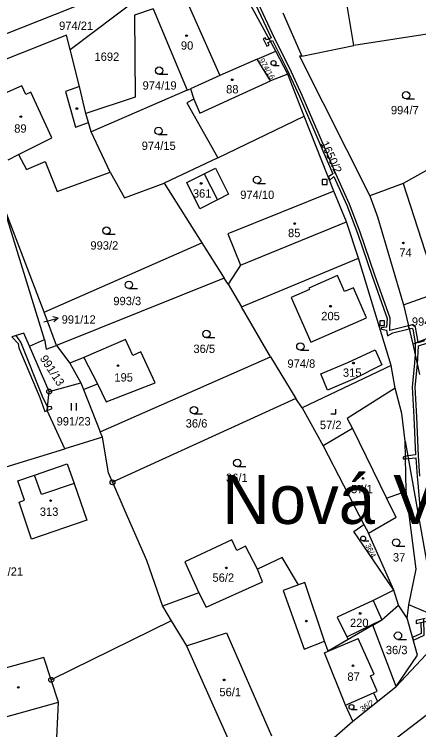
# Model space of a CAD drawing. Extents: x -680203 to -673936, y -1102717 to -1093650.
# Drawn here: x -676663.1 to -676580.5, y -1100983.9 to -1100837.8 of the extents above; entities that cross this region are included whole.
import ezdxf

# ---------------------------------------------------------------- set-up
doc = ezdxf.new("R2010")
doc.units = 0
for name, color, linetype in [('SOxx02xx_Koleje_param další_Popis10', 7, 'Continuous'), ('SOxx02xx_Staničení_Popis10', 7, 'Continuous'), ('SOxxxxxx_Koleje_hlavní_body_Popis10', 7, 'Continuous'), ('SOxxxxxx_Koleje_LN_parametry_Popis10', 7, 'Continuous'), ('SOxxxxxx_Koleje_param další_Popis10', 7, 'Continuous'), ('SOxxxxxx_Osa_bod_P', 7, 'Continuous'), ('SOxxxxxx_Staničení_Popis10', 7, 'Continuous'), ('x_prac', 7, 'Continuous')]:
    doc.layers.add(name, color=color, linetype=linetype)

msp = doc.modelspace()

# ---------------------------------------------------------------- linework, layer by layer
at = {"layer": 'SOxx02xx_Koleje_param další_Popis10'}
for centre, radius in [((-676656.03, -1100914.84), 0.5), ((-676656.03, -1100914.84), 0.0303), ((-676643.09, -1100933.37), 0.5), ((-676643.09, -1100933.37), 0.0303), ((-676655.6, -1100973.71), 0.5), ((-676655.6, -1100973.71), 0.0303)]:
    msp.add_circle(centre, radius, dxfattribs=at)
at = {"layer": 'SOxx02xx_Staničení_Popis10'}
for p, q in [((-676654.2, -1100899.86), (-676655.29, -1100899.62)), ((-676657.11, -1100900.59), (-676654.2, -1100899.86)), ((-676654.2, -1100899.86), (-676655.05, -1100900.59))]:
    msp.add_line(p, q, dxfattribs=at)
at = {"layer": 'SOxxxxxx_Koleje_hlavní_body_Popis10'}
for p, q in [((-676610.19, -1100848.25), (-676609.01, -1100848.25)), ((-676633.54, -1100850.07), (-676631.79, -1100850.07)), ((-676583.11, -1100855.1), (-676581.36, -1100855.1)), ((-676633.67, -1100862.38), (-676631.92, -1100862.38)), ((-676613.56, -1100872.39), (-676611.81, -1100872.39)), ((-676644.31, -1100882.74), (-676642.56, -1100882.74)), ((-676639.73, -1100893.81), (-676637.98, -1100893.81)), ((-676623.9, -1100903.84), (-676622.15, -1100903.84)), ((-676604.71, -1100906.4), (-676602.96, -1100906.4)), ((-676651.43, -1100918.73), (-676651.43, -1100917.23)), ((-676650.43, -1100918.73), (-676650.43, -1100917.23)), ((-676597.47, -1100919.42), (-676597.47, -1100918.42)), ((-676626.44, -1100919.41), (-676624.69, -1100919.41)), ((-676598.47, -1100919.42), (-676597.47, -1100919.42)), ((-676617.6, -1100930.18), (-676615.85, -1100930.18)), ((-676591.88, -1100945.35), (-676590.7, -1100945.35)), ((-676585.14, -1100946.43), (-676583.39, -1100946.43)), ((-676584.77, -1100965.44), (-676583.02, -1100965.44)), ((-676594.26, -1100979.76), (-676593.08, -1100979.76))]:
    msp.add_line(p, q, dxfattribs=at)
for centre, radius in [((-676633.54, -1100849.32), 0.75), ((-676610.19, -1100847.75), 0.502), ((-676583.11, -1100854.35), 0.75), ((-676633.67, -1100861.63), 0.75), ((-676613.56, -1100871.64), 0.75), ((-676644.31, -1100881.99), 0.75), ((-676639.73, -1100893.06), 0.75), ((-676623.9, -1100903.09), 0.75), ((-676604.71, -1100905.65), 0.75), ((-676626.44, -1100918.66), 0.75), ((-676617.6, -1100929.43), 0.75), ((-676591.88, -1100944.85), 0.502), ((-676585.14, -1100945.68), 0.75), ((-676584.77, -1100964.69), 0.75), ((-676594.26, -1100979.26), 0.502)]:
    msp.add_circle(centre, radius, dxfattribs=at)
at = {"layer": 'SOxxxxxx_Koleje_LN_parametry_Popis10'}
for points in [[(-676614.33, -1100834.73), (-676610.64, -1100842.63), (-676611.11, -1100842.83), (-676610.82, -1100843.36), (-676610.38, -1100843.17), (-676607.4, -1100849.15), (-676604.85, -1100854.62), (-676600.1, -1100865.69), (-676598.09, -1100870.42), (-676598.96, -1100870.98), (-676598.68, -1100871.68), (-676597.85, -1100870.96), (-676595.2, -1100876.8), (-676593.05, -1100882.52), (-676590.07, -1100891.27), (-676586.97, -1100899.96), (-676587.13, -1100901.73), (-676588.21, -1100901.82), (-676588.16, -1100902.12), (-676587.11, -1100902.28), (-676586.93, -1100903.47), (-676585.85, -1100902.84), (-676582.49, -1100902.01), (-676582.63, -1100901.43), (-676586.46, -1100902.38), (-676586.37, -1100899.88), (-676589.51, -1100891.07), (-676592.49, -1100882.32), (-676594.64, -1100876.58), (-676597.44, -1100870.41), (-676599.54, -1100865.45), (-676604.31, -1100854.38), (-676606.86, -1100848.89), (-676609.97, -1100842.66), (-676613.67, -1100834.74)], [(-676579.32, -1100904.5), (-676580.63, -1100904.92), (-676580.66, -1100904.73), (-676581.23, -1100904.96), (-676581.26, -1100907.26), (-676581.39, -1100908.99), (-676581.87, -1100913.94), (-676581.51, -1100920.07), (-676581.17, -1100927.76), (-676582.76, -1100927.96), (-676583.23, -1100928.06), (-676583.22, -1100928.57), (-676582.65, -1100928.55), (-676581.14, -1100928.36), (-676580.87, -1100932.21), (-676580.73, -1100933.56), (-676580.27, -1100938.37)], [(-676580.27, -1100932.15), (-676580.56, -1100928), (-676580.91, -1100920.03), (-676581.27, -1100913.96), (-676580.81, -1100909.26), (-676580.62, -1100906.78), (-676580.58, -1100905.53), (-676578.89, -1100904.99)], [(-676579.18, -1100961.18), (-676581.06, -1100961.61), (-676581.03, -1100962.22), (-676578.78, -1100961.7)]]:
    msp.add_lwpolyline(points, dxfattribs=at)
for points in [[(-676611.38, -1100843.59), (-676610.82, -1100843.36), (-676611.11, -1100842.83), (-676611.65, -1100843.05), (-676611.87, -1100842.61), (-676612.32, -1100842.83), (-676611.56, -1100844.34), (-676611.11, -1100844.12)], [(-676600.24, -1100872.54), (-676599.24, -1100872.54), (-676599.24, -1100871.54), (-676600.24, -1100871.54)], [(-676588.5, -1100900.38), (-676588.5, -1100901.38), (-676587.5, -1100901.38), (-676587.5, -1100900.38)], [(-676581.71, -1100902.05), (-676581.23, -1100904.96), (-676580.66, -1100904.73), (-676581.17, -1100901.69), (-676581.84, -1100901.24), (-676582.63, -1100901.43), (-676582.49, -1100902.01), (-676581.96, -1100901.88)], [(-676663.62, -1100903.66), (-676662.37, -1100905.04), (-676662.25, -1100905.95), (-676657.92, -1100916.09), (-676656.94, -1100918.89), (-676656.4, -1100918.71), (-676656.33, -1100917.99), (-676657.36, -1100915.87), (-676661.83, -1100904.76), (-676662.74, -1100903.41)], [(-676656.33, -1100917.99), (-676656.4, -1100918.71), (-676655.44, -1100918.34), (-676655.62, -1100917.87)], [(-676583.69, -1100928.56), (-676583.22, -1100928.57), (-676583.23, -1100928.06), (-676583.71, -1100928.22)], [(-676579.42, -1100964.61), (-676579.49, -1100961.26), (-676581.06, -1100961.59), (-676581.04, -1100962.18), (-676580.07, -1100962), (-676580.02, -1100964.23), (-676581.78, -1100965.05), (-676581.61, -1100965.64)]]:
    msp.add_lwpolyline(points, close=True, dxfattribs=at)
at = {"layer": 'SOxxxxxx_Koleje_param další_Popis10'}
for centre in [(-676627.95, -1100842.18), (-676618.63, -1100851.19), (-676650.36, -1100857.06), (-676661.83, -1100858.73), (-676624.97, -1100872.36), (-676605.86, -1100880.54), (-676583.67, -1100884.51), (-676598.54, -1100897.43), (-676641.96, -1100909.55), (-676593.87, -1100909.04), (-676591.9, -1100932.59), (-676655.72, -1100937.12), (-676619.84, -1100950.85), (-676592.47, -1100960.15), (-676603.5, -1100961.72), (-676593.95, -1100970.84), (-676620.29, -1100973.73), (-676662.32, -1100975.25)]:
    msp.add_circle(centre, 0.175, dxfattribs=at)
at = {"layer": 'SOxxxxxx_Staničení_Popis10'}
for p, q in [((-676628.39, -1100834.05), (-676621.17, -1100850.29)), ((-676625.22, -1100858.03), (-676610.79, -1100851.4)), ((-676661.58, -1100852.44), (-676665.78, -1100854.23)), ((-676660.77, -1100854.21), (-676661.58, -1100852.44)), ((-676649.83, -1100852.55), (-676652.68, -1100853.55)), ((-676659.75, -1100853.75), (-676660.77, -1100854.21)), ((-676655.45, -1100863.02), (-676659.75, -1100853.75)), ((-676652.68, -1100853.55), (-676650.66, -1100860.84)), ((-676626.45, -1100855.12), (-676625.22, -1100858.03)), ((-676650.66, -1100860.84), (-676647.99, -1100859.92)), ((-676662.3, -1100866.45), (-676655.45, -1100863.02)), ((-676624.37, -1100870.38), (-676621.64, -1100875.71)), ((-676583.69, -1100872.39), (-676576.54, -1100894.64)), ((-676616.96, -1100889.04), (-676595.3, -1100880.21)), ((-676648.92, -1100907.91), (-676646.15, -1100913.3)), ((-676594.06, -1100922.41), (-676587.14, -1100936.62)), ((-676657.62, -1100935.88), (-676659.04, -1100931.93)), ((-676650.93, -1100933.62), (-676657.62, -1100935.88)), ((-676605.11, -1100954.32), (-676608.22, -1100955.5)), ((-676608.22, -1100955.5), (-676603.95, -1100967.45)), ((-676589.85, -1100957.5), (-676588.05, -1100961.45)), ((-676595.2, -1100964.94), (-676588.05, -1100961.45)), ((-676628, -1100966.79), (-676619.77, -1100964.08)), ((-676619.77, -1100964.08), (-676610.58, -1100985.17)), ((-676599.02, -1100967.88), (-676592.91, -1100965.28)), ((-676589.62, -1100972.53), (-676592.91, -1100965.28)), ((-676603.95, -1100967.45), (-676599.75, -1100965.83)), ((-676590.39, -1100972.9), (-676589.62, -1100972.53)), ((-676589.05, -1100976.04), (-676590.39, -1100972.9)), ((-676589.74, -1100976.34), (-676589.05, -1100976.04)), ((-676667.01, -1100981.88), (-676654.11, -1100978.29))]:
    msp.add_line(p, q, dxfattribs=at)
at = {"layer": 'x_prac'}
for p, q in [((-676593.79, -1100844.19), (-676600.04, -1100805.82)), ((-676609.75, -1100845.32), (-676620.26, -1100825.98)), ((-676651.73, -1100844.99), (-676636.32, -1100833.37)), ((-676634.79, -1100836.7), (-676627.86, -1100853.29)), ((-676608.29, -1100837.53), (-676604.4, -1100846.36)), ((-676574.95, -1100841.25), (-676593.79, -1100844.19)), ((-676604.4, -1100846.36), (-676593.79, -1100844.19)), ((-676613.53, -1100847), (-676609.75, -1100845.32)), ((-676607.27, -1100850.02), (-676609.75, -1100845.32)), ((-676603.95, -1100858.63), (-676607.27, -1100850.02)), ((-676627.86, -1100853.29), (-676627.17, -1100853.02)), ((-676627.86, -1100853.29), (-676647.41, -1100861.83)), ((-676621.56, -1100867.13), (-676603.95, -1100858.63)), ((-676597.86, -1100873.9), (-676603.95, -1100858.63)), ((-676643.53, -1100870.03), (-676647.41, -1100861.83)), ((-676621.56, -1100867.13), (-676632.52, -1100872.32)), ((-676632.52, -1100872.32), (-676624.83, -1100884.48)), ((-676657, -1100904.22), (-676665.59, -1100876.18)), ((-676657.04, -1100898.63), (-676665.59, -1100876.18)), ((-676657.04, -1100898.63), (-676624.83, -1100884.48)), ((-676624.83, -1100884.48), (-676620.28, -1100891.69)), ((-676616.76, -1100897.54), (-676592.86, -1100887.63)), ((-676586.17, -1100909.54), (-676592.86, -1100887.63)), ((-676616.96, -1100889.04), (-676619.46, -1100892.91)), ((-676620.28, -1100891.69), (-676654.53, -1100905.42)), ((-676619.46, -1100892.91), (-676620.28, -1100891.69)), ((-676619.46, -1100892.91), (-676616.76, -1100897.54)), ((-676610.8, -1100907.75), (-676616.76, -1100897.54)), ((-676583.66, -1100897.16), (-676581.73, -1100905.16)), ((-676654.53, -1100905.42), (-676657.04, -1100898.63)), ((-676574.16, -1100902.14), (-676581.73, -1100905.16)), ((-676660.03, -1100905.61), (-676657, -1100904.22)), ((-676656.03, -1100914.84), (-676660.03, -1100905.61)), ((-676654.53, -1100905.42), (-676651.81, -1100909.03)), ((-676581.73, -1100905.16), (-676580.34, -1100911.36)), ((-676645.6, -1100923.07), (-676610.8, -1100907.75)), ((-676610.8, -1100907.75), (-676605.62, -1100916.28)), ((-676651.81, -1100909.03), (-676649.54, -1100913.09)), ((-676586.17, -1100909.54), (-676604.36, -1100918.19)), ((-676585.32, -1100914.14), (-676586.17, -1100909.54)), ((-676656.03, -1100914.84), (-676649.54, -1100913.09)), ((-676649.54, -1100913.09), (-676649.02, -1100914.4)), ((-676649.02, -1100914.4), (-676645.6, -1100923.07)), ((-676605.62, -1100916.28), (-676643.09, -1100933.37)), ((-676604.36, -1100918.19), (-676605.62, -1100916.28)), ((-676604.36, -1100918.19), (-676600.07, -1100925.94)), ((-676645.16, -1100924.19), (-676645.6, -1100923.07)), ((-676645.16, -1100924.19), (-676652.81, -1100926.54)), ((-676643.91, -1100931.42), (-676645.16, -1100924.19)), ((-676600.07, -1100925.94), (-676591.74, -1100942.01)), ((-676583.08, -1100935.16), (-676583.29, -1100924.99)), ((-676583.29, -1100924.99), (-676578.91, -1100949.49)), ((-676686.65, -1100936.93), (-676652.81, -1100926.54)), ((-676643.09, -1100933.37), (-676643.91, -1100931.42)), ((-676591.74, -1100942.01), (-676590.81, -1100943.78)), ((-676585.61, -1100955.38), (-676590.81, -1100943.78)), ((-676636.12, -1100949.26), (-676632.88, -1100958.68)), ((-676625.47, -1100955.94), (-676632.88, -1100958.68)), ((-676584.63, -1100958.49), (-676585.61, -1100955.38)), ((-676632.88, -1100958.68), (-676631.1, -1100961.64)), ((-676585.17, -1100975.07), (-676570.1, -1100958.94)), ((-676582.88, -1100961.15), (-676584.63, -1100958.49)), ((-676582.88, -1100961.15), (-676582.57, -1100958.42)), ((-676631.1, -1100961.64), (-676655.6, -1100973.71)), ((-676589.9, -1100962.54), (-676594.96, -1100965.5)), ((-676585.17, -1100975.07), (-676589.9, -1100962.54)), ((-676594.96, -1100965.5), (-676599.02, -1100967.88)), ((-676588.93, -1100978.1), (-676585.17, -1100975.07)), ((-676593.98, -1100982.18), (-676588.93, -1100978.1)), ((-676593.98, -1100982.18), (-676595.46, -1100978.87)), ((-676592.72, -1100991.36), (-676578.1, -1100980.26)), ((-676604.58, -1100991.28), (-676593.98, -1100982.18))]:
    msp.add_line(p, q, dxfattribs=at)
for points in [[(-676671.54, -1100844.46), (-676665.22, -1100841.95), (-676647.52, -1100834.92)], [(-676634.79, -1100836.7), (-676638.58, -1100838.02), (-676638.47, -1100854.76), (-676648.51, -1100858.05)], [(-676651.73, -1100844.99), (-676652.49, -1100842.09), (-676670.64, -1100849.27)], [(-676648.51, -1100858.05), (-676649.83, -1100852.55), (-676651.73, -1100844.99)], [(-676613.53, -1100847), (-676621.17, -1100850.29), (-676627.17, -1100853.02)], [(-676607.27, -1100850.02), (-676610.79, -1100851.4), (-676613.53, -1100847)], [(-676604.4, -1100846.36), (-676604.86, -1100846.39), (-676590.55, -1100874.87)], [(-676627.17, -1100853.02), (-676626.45, -1100855.12), (-676627.89, -1100855.87), (-676621.56, -1100867.13)], [(-676647.41, -1100861.83), (-676647.99, -1100859.92), (-676648.51, -1100858.05)], [(-676565.64, -1100870.73), (-676568.6, -1100863.91), (-676583.69, -1100872.39), (-676590.55, -1100874.87)], [(-676664.43, -1100867.52), (-676662.3, -1100866.45), (-676660.65, -1100869.49), (-676656.86, -1100867.86), (-676654.38, -1100873.97), (-676643.53, -1100870.03)], [(-676643.53, -1100870.03), (-676640.63, -1100875.26), (-676632.52, -1100872.32)], [(-676627.93, -1100872.16), (-676624.37, -1100870.38), (-676622.06, -1100869.22), (-676619.36, -1100874.57), (-676621.64, -1100875.71), (-676625.25, -1100877.53), (-676627.93, -1100872.16)], [(-676597.86, -1100873.9), (-676619.53, -1100882.65), (-676616.96, -1100889.04)], [(-676592.86, -1100887.63), (-676595.3, -1100880.21), (-676597.86, -1100873.9)], [(-676590.55, -1100874.87), (-676588.95, -1100879.16), (-676583.66, -1100897.16)], [(-676602.99, -1100893.74), (-676602.84, -1100893.98), (-676606.58, -1100895.65), (-676602.56, -1100904.74), (-676591.17, -1100899.79), (-676593.85, -1100893.69), (-676595.66, -1100894.42), (-676597.1, -1100891.15), (-676602.99, -1100893.74)], [(-676583.66, -1100897.16), (-676576.54, -1100894.64), (-676574.16, -1100902.14)], [(-676660.03, -1100905.61), (-676661.17, -1100902.95), (-676663.62, -1100903.66)], [(-676657, -1100904.22), (-676656.63, -1100906.22), (-676654.53, -1100905.42)], [(-676649.02, -1100914.4), (-676646.15, -1100913.3), (-676644.36, -1100916.98), (-676634.34, -1100913.06), (-676637.31, -1100906.75), (-676638.9, -1100907.51), (-676640.42, -1100904.25), (-676648.92, -1100907.91), (-676651.81, -1100909.03)], [(-676588.08, -1100909.37), (-676593.56, -1100912.16), (-676599.19, -1100914.58), (-676600.56, -1100911.26), (-676595.03, -1100908.93), (-676589.46, -1100906.36), (-676588.08, -1100909.37)], [(-676585.32, -1100914.14), (-676595.15, -1100920.34), (-676594.06, -1100922.41), (-676600.07, -1100925.94)], [(-676583.29, -1100924.99), (-676583.99, -1100919.35), (-676585.32, -1100914.14)], [(-676652.81, -1100926.54), (-676656.4, -1100918.71), (-676656.03, -1100914.84)], [(-676661.04, -1100937.03), (-676662.41, -1100933.08), (-676659.04, -1100931.93), (-676652.32, -1100929.63), (-676650.93, -1100933.62), (-676648.32, -1100941.14), (-676659.6, -1100944.98), (-676662.15, -1100937.45), (-676661.04, -1100937.03)], [(-676643.09, -1100933.37), (-676640.56, -1100939.18), (-676636.12, -1100949.26)], [(-676590.81, -1100943.78), (-676585.13, -1100940.5), (-676587.14, -1100936.62), (-676583.08, -1100935.16)], [(-676582.57, -1100958.42), (-676581.07, -1100951.11), (-676583.08, -1100935.16)], [(-676585.61, -1100955.38), (-676593.81, -1100943.44), (-676591.74, -1100942.01)], [(-676613.43, -1100951.11), (-676615.9, -1100946.45), (-676617.69, -1100947.29), (-676618.71, -1100945.09), (-676628.32, -1100949.64), (-676625.47, -1100955.94)], [(-676599.02, -1100967.88), (-676599.75, -1100965.83), (-676603.82, -1100953.86), (-676605.11, -1100954.32), (-676608.41, -1100948.76), (-676613.43, -1100951.11)], [(-676578.91, -1100949.49), (-676577.42, -1100956.4), (-676578.67, -1100960), (-676582.57, -1100958.42)], [(-676625.47, -1100955.94), (-676623.93, -1100958.9), (-676612.45, -1100953.69), (-676613.43, -1100951.11)], [(-676585.61, -1100955.38), (-676589.85, -1100957.5), (-676597.2, -1100960.93), (-676595.2, -1100964.94), (-676594.96, -1100965.5)], [(-676589.9, -1100962.54), (-676588.05, -1100961.45), (-676584.63, -1100958.49)], [(-676585.17, -1100975.07), (-676580.76, -1100968.66), (-676582.88, -1100961.15)], [(-676631.1, -1100961.64), (-676628, -1100966.79), (-676618.54, -1100987.81)], [(-676595.46, -1100978.87), (-676599.8, -1100968.21), (-676599.02, -1100967.88)], [(-676655.6, -1100973.71), (-676657.08, -1100969.17), (-676669.79, -1100972.64), (-676681.88, -1100976.04), (-676683.28, -1100971.67), (-676688.53, -1100973)], [(-676657.27, -1101015.61), (-676649.93, -1101014.94), (-676654.57, -1100988.48), (-676654.11, -1100978.29), (-676655.6, -1100973.71)], [(-676595.46, -1100978.87), (-676589.74, -1100976.34), (-676588.93, -1100978.1)]]:
    msp.add_lwpolyline(points, dxfattribs=at)

# ---------------------------------------------------------------- texts
at = {"layer": 'SOxx02xx_Staničení_Popis10'}
msp.add_text('Nová Ves u Svetlé nad Sázavou 705985', height=10, dxfattribs=at).set_placement((-676620.65, -1100941.87))
at = {"layer": 'SOxxxxxx_Osa_bod_P'}
for s, p in [('974/21', (-676653.99, -1100841.01)), ('90', (-676629.11, -1100845.04)), ('1692', (-676646.76, -1100847.32)), ('974/19', (-676636.94, -1100853.2)), ('88', (-676619.87, -1100853.97)), ('994/7', (-676586.21, -1100858.23)), ('89', (-676663.16, -1100861.99)), ('974/15', (-676637.12, -1100865.51)), ('361', (-676626.67, -1100875.25)), ('974/10', (-676616.99, -1100875.52)), ('85', (-676607.23, -1100883.32)), ('993/2', (-676647.59, -1100885.86)), ('74', (-676584.48, -1100887.29)), ('993/3', (-676642.91, -1100897.21)), ('991/12', (-676653.47, -1100900.98)), ('205', (-676600.44, -1100900.28)), ('994/2', (-676581.93, -1100901.41)), ('36/5', (-676626.55, -1100906.97)), ('974/8', (-676607.35, -1100909.99)), ('195', (-676642.7, -1100912.8)), ('315', (-676596.02, -1100911.83)), ('991/23', (-676654.5, -1100921.77)), ('36/6', (-676628.13, -1100922.2)), ('57/2', (-676600.72, -1100922.52)), ('36/1', (-676619.9, -1100933.3)), ('57/1', (-676594.35, -1100935.6)), ('313', (-676657.93, -1100940.23)), ('37', (-676585.8, -1100949.55)), ('991/21', (-676668.3, -1100952.45)), ('56/2', (-676622.66, -1100953.69)), ('220', (-676594.57, -1100962.92)), ('36/3', (-676587.25, -1100968.47)), ('87', (-676595.1, -1100973.91)), ('56/1', (-676621.25, -1100977.05))]:
    msp.add_text(s, height=1.7, dxfattribs=at).set_placement(p)
for s, height, rotation, p in [('974/16', 1.14, 300, (-676613.17, -1100847.21)), ('1650/2', 1.7, 295, (-676600.61, -1100864.17)), ('991/13', 1.7, 303, (-676657.99, -1100908.09)), ('36/4', 1.14, 296, (-676591.5, -1100946.24)), ('36/2', 1.14, 33, (-676592.04, -1100980.28))]:
    msp.add_text(s, height=height, rotation=rotation, dxfattribs=at).set_placement(p)

doc.saveas('drawing.dxf')
